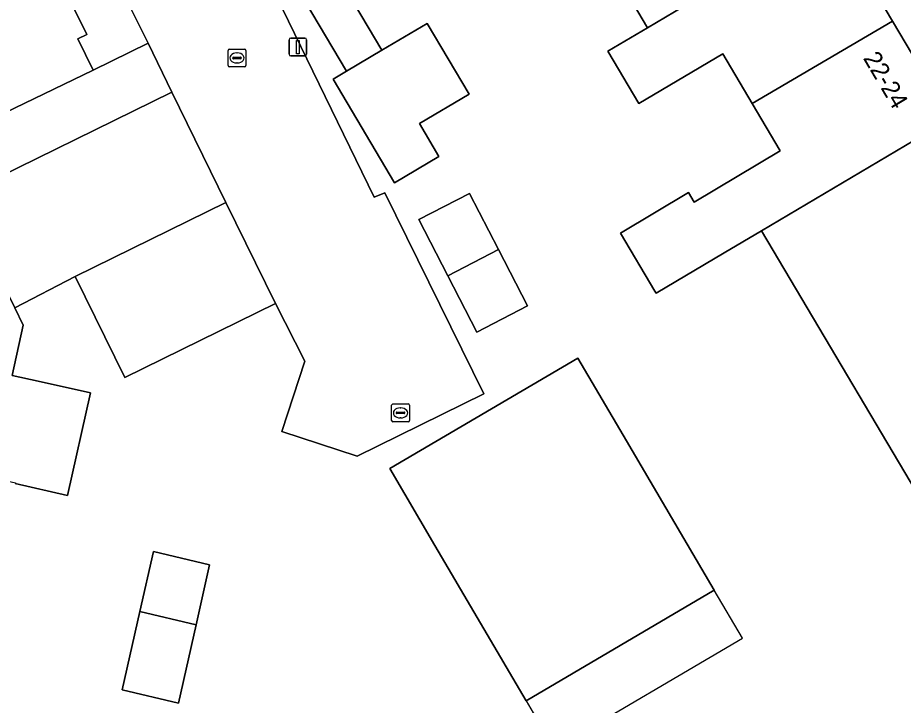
# Model space of a CAD drawing. Extents: x 159716 to 160783, y 383290 to 384031.
# Drawn here: x 160111.85 to 160161.56, y 383359.53 to 383398.11 of the extents above; entities that cross this region are included whole.
import ezdxf

# ---------------------------------------------------------------- set-up
doc = ezdxf.new("R2010")
doc.units = 0
for name, color, linetype in [('IMGEO_Erf', 7, 'Continuous'), ('IMGEO_Kolk', 7, 'Continuous'), ('IMGEO_Lichtmast', 7, 'Continuous'), ('IMGEO_Pand', 7, 'Continuous'), ('IMGEO_Pand_nummerreeks', 7, 'Continuous'), ('IMGEO_Pand_overbouw', 7, 'Continuous'), ('IMGEO_Rijbaan_lokaal_open', 7, 'Continuous'), ('IMGEO_Voetpad_open', 7, 'Continuous')]:
    doc.layers.add(name, color=color, linetype=linetype)

msp = doc.modelspace()

# ---------------------------------------------------------------- linework, layer by layer
at = {"layer": 'IMGEO_Erf'}
for points in [[(160108.905, 383391.705), (160116.095, 383395.177), (160115.23, 383396.933), (160115.73, 383397.179), (160113.995, 383400.699), (160112.278, 383404.182), (160114.852, 383405.451), (160113.264, 383408.578), (160110.723, 383407.326)], [(160164.216, 383368.269), (160153.609, 383386.161), (160151.511, 383384.917), (160147.686, 383382.649), (160147.612, 383382.774), (160145.679, 383386.032), (160149.503, 383388.301), (160149.816, 383387.773), (160154.651, 383390.64), (160153.074, 383393.3), (160151.423, 383396.085), (160146.72, 383393.296), (160144.981, 383396.23), (160147.21, 383397.551), (160145.324, 383400.733)], [(160126.021, 383400.044), (160131.863, 383388.045), (160132.461, 383388.295), (160138.017, 383377.016), (160130.899, 383373.516), (160126.68, 383374.899), (160127.973, 383378.839), (160126.32, 383382.079), (160117.863, 383377.925), (160115.082, 383383.587), (160111.681, 383381.843), (160112.166, 383380.855), (160111.536, 383378.046), (160113, 383377.718), (160115.937, 383377.06), (160114.65, 383371.313), (160111.711, 383371.972)]]:
    msp.add_lwpolyline(points, dxfattribs=at)
for points in [[(160129.558, 383394.661), (160130.315, 383395.11), (160127.24, 383400.295), (160129.225, 383401.472), (160132.299, 383396.286), (160134.836, 383397.79), (160137.187, 383393.824), (160134.4, 383392.172), (160135.498, 383390.321), (160133.007, 383388.844)], [(160120.499, 383393.934), (160108.611, 383388.092), (160111.681, 383381.843), (160115.082, 383383.587), (160123.539, 383387.742)], [(160134.362, 383386.786), (160137.209, 383388.251), (160138.838, 383385.102), (160140.468, 383381.951), (160137.628, 383380.473), (160135.995, 383383.629)], [(160135.274, 383368.499), (160132.742, 383372.811), (160143.297, 383379.01), (160145.829, 383374.699), (160150.945, 383365.99), (160140.389, 383359.79)], [(160120.878, 383359.646), (160117.723, 383360.399), (160118.71, 383364.799), (160119.465, 383368.161), (160122.619, 383367.407), (160121.865, 383364.048)]]:
    msp.add_lwpolyline(points, close=True, dxfattribs=at)
at = {"layer": 'IMGEO_Kolk'}
for p, q in [((160123.661, 383395.43), (160123.661, 383396.282)), ((160123.736, 383396.356), (160124.588, 383396.356)), ((160124.149, 383396.136), (160124.174, 383396.136)), ((160124.662, 383396.282), (160124.662, 383395.43)), ((160123.92, 383395.85), (160123.92, 383395.862)), ((160124.358, 383395.813), (160123.96, 383395.813)), ((160123.963, 383395.899), (160124.361, 383395.899)), ((160124.172, 383395.576), (160124.147, 383395.576)), ((160124.404, 383395.862), (160124.404, 383395.85)), ((160124.588, 383395.356), (160123.736, 383395.356)), ((160132.839, 383375.515), (160132.839, 383376.367)), ((160132.914, 383376.441), (160133.766, 383376.441)), ((160133.327, 383376.221), (160133.352, 383376.221)), ((160133.84, 383376.367), (160133.84, 383375.515)), ((160133.098, 383375.935), (160133.098, 383375.947)), ((160133.536, 383375.898), (160133.138, 383375.898)), ((160133.141, 383375.984), (160133.539, 383375.984)), ((160133.35, 383375.661), (160133.325, 383375.661)), ((160133.582, 383375.947), (160133.582, 383375.935)), ((160133.766, 383375.441), (160132.914, 383375.441))]:
    msp.add_line(p, q, dxfattribs=at)
for points in [[(160123.661, 383395.43), (160123.661, 383396.282)], [(160123.736, 383396.356), (160124.588, 383396.356)], [(160124.662, 383396.282), (160124.662, 383395.43)], [(160124.588, 383395.356), (160123.736, 383395.356)], [(160132.839, 383375.515), (160132.839, 383376.367)], [(160132.914, 383376.441), (160133.766, 383376.441)], [(160133.84, 383376.367), (160133.84, 383375.515)], [(160133.766, 383375.441), (160132.914, 383375.441)]]:
    msp.add_lwpolyline(points, dxfattribs=at)
for centre, radius, start, end in [((160123.738, 383396.28), 0.0765, 91.552, 178.448), ((160123.738, 383396.28), 0.0765, 91.552, 178.448), ((160124.586, 383396.28), 0.0765, 1.552, 88.448), ((160124.586, 383396.28), 0.0765, 1.552, 88.448), ((160123.96, 383395.859), 0.0403, 85.8775, 175.7526), ((160123.957, 383395.849), 0.0366, 178.938, 274.7102), ((160124.361, 383395.856), 0.043, 264.8664, 352.4533), ((160124.365, 383395.861), 0.0386, 1.7309, 96.639), ((160123.738, 383395.432), 0.0765, 181.552, 268.448), ((160123.738, 383395.432), 0.0765, 181.552, 268.448), ((160124.586, 383395.432), 0.0765, 271.552, 358.448), ((160124.586, 383395.432), 0.0765, 271.552, 358.448), ((160132.916, 383376.365), 0.0765, 91.552, 178.448), ((160132.916, 383376.365), 0.0765, 91.552, 178.448), ((160133.764, 383376.365), 0.0765, 1.552, 88.448), ((160133.764, 383376.365), 0.0765, 1.552, 88.448), ((160133.138, 383375.944), 0.0403, 85.8775, 175.7526), ((160133.135, 383375.934), 0.0366, 178.938, 274.7102), ((160133.539, 383375.941), 0.043, 264.8664, 352.4533), ((160133.543, 383375.946), 0.0386, 1.7309, 96.639), ((160132.916, 383375.517), 0.0765, 181.552, 268.448), ((160132.916, 383375.517), 0.0765, 181.552, 268.448), ((160133.764, 383375.517), 0.0765, 271.552, 358.448), ((160133.764, 383375.517), 0.0765, 271.552, 358.448)]:
    msp.add_arc(centre, radius, start, end, dxfattribs=at)
for centre, major_axis, ratio, start_param, end_param in [((160124.148, 383395.856), (-0.387, 0.002), 0.722429, 4.712389, 7.853982), ((160124.173, 383395.856), (-0.39, 0.002), 0.717154, 1.570796, 4.712389), ((160133.326, 383375.941), (-0.387, 0.002), 0.722429, 4.712389, 7.853982), ((160133.351, 383375.941), (-0.39, 0.002), 0.717154, 1.570796, 4.712389)]:
    msp.add_ellipse(centre, major_axis=major_axis, ratio=ratio, start_param=start_param, end_param=end_param, dxfattribs=at)
at = {"layer": 'IMGEO_Lichtmast'}
for p, q in [((160127.18, 383396.968), (160127.97, 383396.968)), ((160127.97, 383396.968), (160127.18, 383396.968)), ((160127.08, 383396.068), (160127.08, 383396.868)), ((160127.08, 383396.868), (160127.08, 383396.068)), ((160128.07, 383396.868), (160128.07, 383396.068)), ((160128.07, 383396.068), (160128.07, 383396.868)), ((160127.97, 383395.968), (160127.18, 383395.968)), ((160127.18, 383395.968), (160127.97, 383395.968))]:
    msp.add_line(p, q, dxfattribs=at)
msp.add_lwpolyline([(160127.5, 383396.843), (160127.65, 383396.843), (160127.65, 383396.093), (160127.5, 383396.093), (160127.5, 383396.843)], dxfattribs=at)
for centre, start, end in [((160127.18, 383396.868), 90, 180), ((160127.18, 383396.868), 90, 180), ((160127.97, 383396.868), 0, 90), ((160127.97, 383396.868), 360, 90), ((160127.18, 383396.068), 180, 270), ((160127.18, 383396.068), 180, 270), ((160127.97, 383396.068), 270, 0), ((160127.97, 383396.068), 270, 0)]:
    msp.add_arc(centre, 0.1, start, end, dxfattribs=at)
at = {"layer": 'IMGEO_Pand'}
for points in [[(160157.37, 383403.997), (160154.12, 383409.513), (160141.882, 383402.258), (160143.446, 383399.62), (160145.324, 383400.733), (160147.21, 383397.551), (160149.726, 383399.043), (160149.79, 383399.081), (160149.605, 383399.393)], [(160160.96, 383397.915), (160157.663, 383403.476), (160153.363, 383400.926), (160149.847, 383398.841), (160149.726, 383399.043), (160147.21, 383397.551), (160144.981, 383396.23), (160146.72, 383393.296), (160151.423, 383396.085), (160153.074, 383393.3)], [(160116.569, 383401.968), (160113.995, 383400.699), (160115.73, 383397.179), (160115.23, 383396.933), (160116.095, 383395.177), (160119.169, 383396.693), (160118.304, 383398.448)], [(160130.315, 383395.11), (160132.299, 383396.286), (160129.225, 383401.472), (160127.24, 383400.295)], [(160132.299, 383396.286), (160130.315, 383395.11), (160129.558, 383394.661), (160133.007, 383388.844), (160135.498, 383390.321), (160134.4, 383392.172), (160137.187, 383393.824), (160134.836, 383397.79)], [(160164.204, 383392.444), (160160.96, 383397.915), (160153.074, 383393.3), (160154.651, 383390.64), (160149.816, 383387.773), (160149.503, 383388.301), (160145.679, 383386.032), (160147.612, 383382.774), (160147.686, 383382.649), (160151.511, 383384.917), (160153.609, 383386.161)], [(160164.204, 383392.444), (160153.609, 383386.161), (160164.216, 383368.269), (160167.736, 383370.356), (160167.042, 383371.525), (160174.12, 383375.721)], [(160112.166, 383380.855), (160111.681, 383381.843), (160108.611, 383388.092), (160103.414, 383385.561), (160106.151, 383379.966), (160105.997, 383379.281), (160105.155, 383379.463), (160103.679, 383379.782), (160102.796, 383375.896), (160104.283, 383375.575), (160103.88, 383373.779), (160111.722, 383372.021), (160111.711, 383371.972), (160114.65, 383371.313), (160115.937, 383377.06), (160113, 383377.718), (160111.536, 383378.046)], [(160135.995, 383383.629), (160138.838, 383385.102), (160137.209, 383388.251), (160134.362, 383386.786)], [(160115.082, 383383.587), (160117.863, 383377.925), (160126.32, 383382.079), (160123.539, 383387.742)], [(160135.995, 383383.629), (160137.628, 383380.473), (160140.468, 383381.951), (160138.838, 383385.102)], [(160140.389, 383359.79), (160150.945, 383365.99), (160145.829, 383374.699), (160143.297, 383379.01), (160132.742, 383372.811), (160135.274, 383368.499)], [(160118.71, 383364.799), (160121.865, 383364.048), (160122.619, 383367.407), (160119.465, 383368.161)], [(160121.865, 383364.048), (160118.71, 383364.799), (160117.723, 383360.399), (160120.878, 383359.646)]]:
    msp.add_lwpolyline(points, close=True, dxfattribs=at)
at = {"layer": 'IMGEO_Pand_overbouw'}
msp.add_lwpolyline([(160152.529, 383363.293), (160150.945, 383365.99), (160140.389, 383359.79), (160141.973, 383357.093)], close=True, dxfattribs=at)
at = {"layer": 'IMGEO_Rijbaan_lokaal_open'}
msp.add_lwpolyline([(160118.304, 383398.448), (160119.169, 383396.693), (160120.499, 383393.934), (160123.539, 383387.742), (160126.32, 383382.079), (160127.973, 383378.839), (160126.68, 383374.899), (160130.899, 383373.516), (160138.017, 383377.016), (160132.461, 383388.295), (160131.863, 383388.045), (160126.021, 383400.044)], dxfattribs=at)
at = {"layer": 'IMGEO_Voetpad_open'}
msp.add_lwpolyline([(160144.335, 383430.23), (160144.552, 383430.979), (160144.542, 383432.347), (160144.387, 383432.61), (160143.958, 383432.357), (160142.224, 383435.301), (160139.85, 383433.844), (160141.517, 383431.025), (160118.079, 383417.78), (160118.562, 383416.835), (160118.607, 383416.738), (160125.235, 383420.608), (160127.695, 383421.598), (160129.968, 383422.965), (160129.891, 383423.096), (160141.981, 383430.194), (160146.336, 383422.776), (160147.114, 383421.48), (160151.18, 383414.554), (160154.12, 383409.513), (160157.37, 383403.997), (160157.663, 383403.476), (160160.96, 383397.915), (160164.204, 383392.444)], dxfattribs=at)
msp.add_lwpolyline([(160120.499, 383393.934), (160119.169, 383396.693), (160116.095, 383395.177), (160108.905, 383391.705), (160101.622, 383388.127), (160100.324, 383387.443), (160101.907, 383384.734), (160102.265, 383384.994), (160103.414, 383385.561), (160108.611, 383388.092)], close=True, dxfattribs=at)

# ---------------------------------------------------------------- texts
at = {"layer": 'IMGEO_Pand_nummerreeks'}
msp.add_text('22-24', height=1, rotation=300.6645, dxfattribs=at).set_placement((160159.282, 383395.844))

doc.saveas('drawing.dxf')
